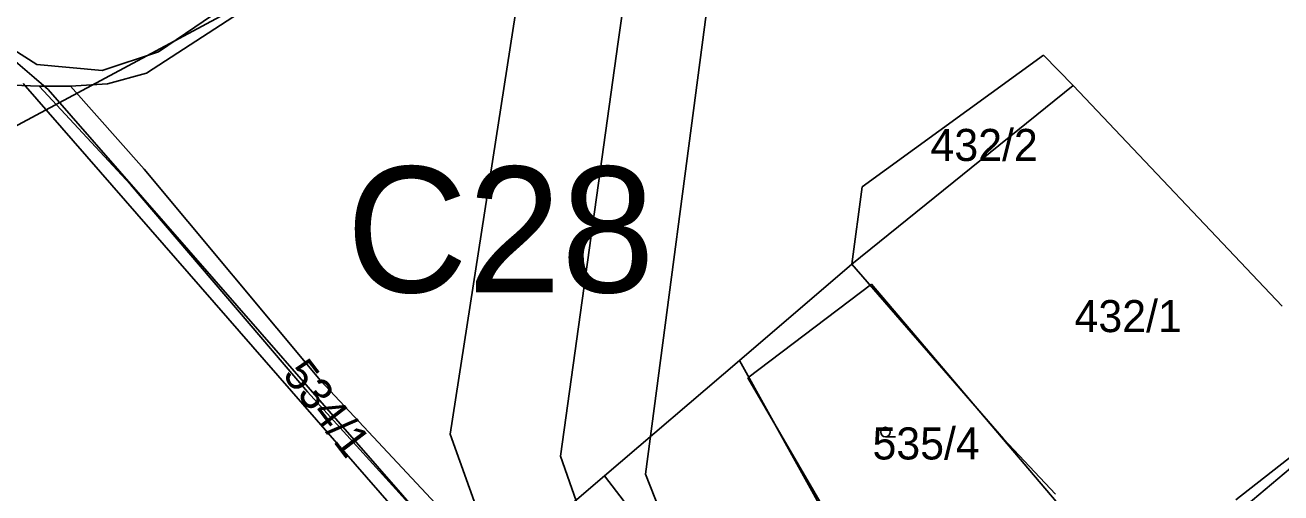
# Model space of a CAD drawing. Extents: x -564810 to -550519, y -1045831 to -1034011.
# Drawn here: x -553793.1 to -553593.3, y -1037247.5 to -1037173.1 of the extents above; entities that cross this region are included whole.
import ezdxf

# ---------------------------------------------------------------- set-up
doc = ezdxf.new("R2010")
doc.units = 0
for name, color, linetype in [('KN stav', 7, 'Continuous'), ('Obvod KPU', 7, 'Continuous'), ('označ pol cest', 7, 'Continuous'), ('Parcelní čísla', 7, 'Continuous'), ('Polní cesty stavající', 7, 'Continuous'), ('STG', 7, 'Continuous'), ('Vedení VN', 7, 'Continuous'), ('zamokř ploch', 7, 'Continuous')]:
    doc.layers.add(name, color=color, linetype=linetype)

msp = doc.modelspace()

# ---------------------------------------------------------------- linework, layer by layer
at = {"layer": 'KN stav'}
for p, q in [((-553798.15, -1037175.85), (-553789.47, -1037183.3)), ((-553631.07, -1037177.82), (-553659.96, -1037198.76)), ((-553626.37, -1037182.67), (-553631.07, -1037177.82)), ((-553793.4, -1037182.37), (-553712.98, -1037274.52)), ((-553789.47, -1037183.3), (-553727.79, -1037253.87)), ((-553661.6, -1037211.11), (-553626.37, -1037182.67)), ((-553626.37, -1037182.67), (-553593.11, -1037217.76)), ((-553659.96, -1037198.76), (-553661.6, -1037211.11)), ((-553679.48, -1037226.4), (-553661.6, -1037211.11)), ((-553661.6, -1037211.11), (-553637.47, -1037238.89)), ((-553700.92, -1037244.74), (-553679.48, -1037226.4)), ((-553679.48, -1037226.4), (-553655.9, -1037268.76)), ((-553578.88, -1037231.64), (-553600.49, -1037248.6)), ((-553637.47, -1037238.89), (-553629.2, -1037247.67)), ((-553720.52, -1037261.5), (-553700.92, -1037244.74)), ((-553700.92, -1037244.74), (-553671.59, -1037283.25))]:
    msp.add_line(p, q, dxfattribs=at)
at = {"layer": 'Obvod KPU'}
for p, q in [((-553678.13, -1037229.18), (-553658.45, -1037214.25)), ((-553658.45, -1037214.25), (-553615.38, -1037264.96)), ((-553654.67, -1037269.35), (-553678.13, -1037229.18)), ((-553608.01, -1037257.14), (-553579.65, -1037233.3))]:
    msp.add_line(p, q, dxfattribs=at)
at = {"layer": 'Polní cesty stavající'}
for p, q in [((-553747.78, -1037160.9), (-553771.91, -1037177.28)), ((-553773.78, -1037180.68), (-553746.59, -1037163.03)), ((-553791.26, -1037179.33), (-553798.9, -1037174.5)), ((-553771.91, -1037177.28), (-553780.87, -1037180.29)), ((-553780.87, -1037180.29), (-553791.26, -1037179.33)), ((-553780.03, -1037182.42), (-553773.78, -1037180.68)), ((-553795, -1037182.59), (-553790.87, -1037182.76)), ((-553785.88, -1037182.75), (-553790.87, -1037182.76)), ((-553790.87, -1037182.76), (-553785.88, -1037182.75)), ((-553785.88, -1037182.75), (-553790.87, -1037182.76)), ((-553790.87, -1037182.76), (-553776.35, -1037198.41)), ((-553785.88, -1037182.75), (-553780.03, -1037182.42)), ((-553774.16, -1037195.98), (-553785.88, -1037182.75)), ((-553746.1, -1037229.62), (-553774.16, -1037195.98)), ((-553776.35, -1037198.41), (-553748.21, -1037231.41)), ((-553727.04, -1037250.02), (-553746.1, -1037229.62)), ((-553748.21, -1037231.41), (-553728.58, -1037252.99))]:
    msp.add_line(p, q, dxfattribs=at)
at = {"layer": 'STG'}
msp.add_lwpolyline([(-554250.08, -1036927.53), (-554191.29, -1036914.66), (-554156.39, -1036940.39), (-554103.11, -1036971.63), (-554071.88, -1037006.54), (-554022.28, -1037054.32), (-553974.51, -1037065.35), (-553934.1, -1037109.45), (-553926.75, -1037148.04), (-553913.89, -1037214.19), (-553921.24, -1037232.57), (-553910.21, -1037239.92), (-553893.68, -1037238.08), (-553855.1, -1037221.54), (-553728.34, -1037153.55), (-553625.46, -1037081.89), (-553487.02, -1036945.15)], dxfattribs=at)
at = {"layer": 'Vedení VN'}
for points in [[(-553567.53, -1034875.85), (-552617.75, -1036041.77), (-552525.91, -1036160.49), (-552512.48, -1036183.11), (-552698.29, -1036379.56), (-552912.35, -1036500.4), (-553117.93, -1036544.92), (-553344, -1036644.56), (-553507.2, -1036737.84), (-553648.49, -1036896.84), (-553694.41, -1037244.51), (-553658.38, -1037334.97)], [(-553684.52, -1037352.63), (-553725.5, -1037238.15), (-553666.15, -1036855.85), (-553493.77, -1036691.9), (-553319.98, -1036604.98), (-553120.76, -1036515.94), (-552942.02, -1036478.49), (-552709.59, -1036345.64), (-552689.1, -1036325.85), (-552549.22, -1036164.73)], [(-553294.31, -1036605.55), (-553373.57, -1036648.74), (-553451.25, -1036691.25), (-553510.82, -1036723.68), (-553562.2, -1036779.16), (-553608.71, -1036829.76), (-553656.52, -1036881.98), (-553666.45, -1036950.74), (-553677.06, -1037025.03), (-553686.97, -1037093.28), (-553698.77, -1037175.72), (-553707.94, -1037241.65), (-553688.47, -1037297.17), (-553671.53, -1037343.76)]]:
    msp.add_lwpolyline(points, dxfattribs=at)
at = {"layer": 'zamokř ploch'}
msp.add_line((-553656.23, -1037238.54), (-553654.63, -1037238.54), dxfattribs=at)
msp.add_circle((-553656.23, -1037237.79), 0.75, dxfattribs=at)

# ---------------------------------------------------------------- texts
at = {"layer": 'označ pol cest'}
msp.add_text('C28', height=20, dxfattribs=at).set_placement((-553742.02, -1037215.57))
at = {"layer": 'Parcelní čísla'}
for s, p in [('432/2', (-553649.07, -1037194.67)), ('432/1', (-553626.15, -1037221.9)), ('535/4', (-553658.3, -1037242.16))]:
    msp.add_text(s, height=5.1, dxfattribs=at).set_placement(p)
msp.add_text('534/1', height=5.1, rotation=307.3959, dxfattribs=at).set_placement((-553752.28, -1037228.72))

doc.saveas('drawing.dxf')
